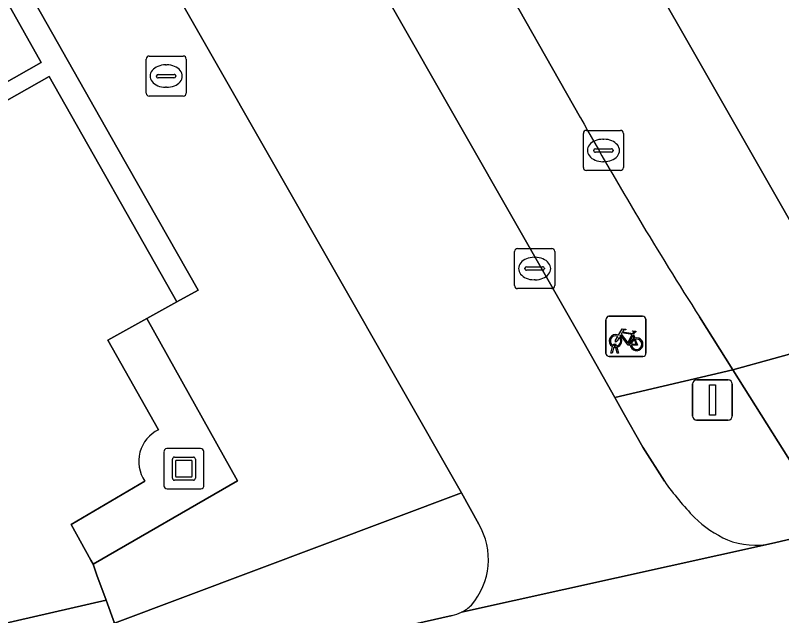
# Model space of a CAD drawing. Extents: x 161087 to 161926, y 382572 to 383873.
# Drawn here: x 161583.55 to 161602.67, y 383239.17 to 383254.13 of the extents above; entities that cross this region are included whole.
import ezdxf

# ---------------------------------------------------------------- set-up
doc = ezdxf.new("R2010")
doc.units = 0
for name, color, linetype in [('IMGEO_Berm_groen', 7, 'Continuous'), ('IMGEO_Brandkraan', 7, 'Continuous'), ('IMGEO_Fietsenrek', 7, 'Continuous'), ('IMGEO_Fietspad_gesloten', 7, 'Continuous'), ('IMGEO_Groenvoorziening', 7, 'Continuous'), ('IMGEO_Haag', 7, 'Continuous'), ('IMGEO_Kolk', 7, 'Continuous'), ('IMGEO_Kunstobject', 7, 'Continuous'), ('IMGEO_Muur', 7, 'Continuous'), ('IMGEO_OVBaan_gesloten', 7, 'Continuous'), ('IMGEO_Rijbaan_lokaal_gesloten', 7, 'Continuous'), ('IMGEO_Rijbaan_lokaal_open', 7, 'Continuous'), ('IMGEO_Verkeersregelinstallatiepaal', 7, 'Continuous'), ('IMGEO_Voetpad_open', 7, 'Continuous')]:
    doc.layers.add(name, color=color, linetype=linetype)

msp = doc.modelspace()

# ---------------------------------------------------------------- linework, layer by layer
at = {"layer": 'IMGEO_Berm_groen'}
for points in [[(161574.606, 383291.953), (161574.533, 383292.083), (161572.158, 383290.739), (161597.748, 383245.957), (161598.509, 383244.601), (161601.457, 383245.291), (161600.624, 383246.616)], [(161597.656, 383251.575), (161590.945, 383263.401), (161574.606, 383291.953)]]:
    msp.add_lwpolyline(points, dxfattribs=at)
msp.add_arc((161678.738, 383296.736), 92.811, 209.11666, 212.68504, dxfattribs=at)
at = {"layer": 'IMGEO_Brandkraan'}
for p, q in [((161586.817, 383252.192), (161586.817, 383253.044)), ((161586.892, 383253.118), (161587.744, 383253.118)), ((161587.818, 383253.044), (161587.818, 383252.192)), ((161587.305, 383252.898), (161587.33, 383252.898)), ((161587.076, 383252.612), (161587.076, 383252.624)), ((161587.119, 383252.661), (161587.517, 383252.661)), ((161587.56, 383252.624), (161587.56, 383252.612)), ((161587.514, 383252.575), (161587.116, 383252.575)), ((161587.328, 383252.338), (161587.303, 383252.338)), ((161587.744, 383252.118), (161586.892, 383252.118))]:
    msp.add_line(p, q, dxfattribs=at)
for points in [[(161586.817, 383252.192), (161586.817, 383253.044)], [(161586.892, 383253.118), (161587.744, 383253.118)], [(161587.818, 383253.044), (161587.818, 383252.192)], [(161587.744, 383252.118), (161586.892, 383252.118)]]:
    msp.add_lwpolyline(points, dxfattribs=at)
for centre, radius, start, end in [((161586.894, 383253.042), 0.0765, 91.552, 178.448), ((161586.894, 383253.042), 0.0765, 91.552, 178.448), ((161587.742, 383253.042), 0.0765, 1.552, 88.448), ((161587.742, 383253.042), 0.0765, 1.552, 88.448), ((161587.116, 383252.621), 0.0403, 85.8775, 175.7526), ((161587.113, 383252.611), 0.0366, 178.938, 274.7102), ((161587.517, 383252.618), 0.043, 264.8664, 352.4533), ((161587.521, 383252.623), 0.0386, 1.7309, 96.639), ((161586.894, 383252.194), 0.0765, 181.552, 268.448), ((161586.894, 383252.194), 0.0765, 181.552, 268.448), ((161587.742, 383252.194), 0.0765, 271.552, 358.448), ((161587.742, 383252.194), 0.0765, 271.552, 358.448)]:
    msp.add_arc(centre, radius, start, end, dxfattribs=at)
for centre, major_axis, ratio, start_param, end_param in [((161587.304, 383252.618), (-0.387, 0.002), 0.722429, 4.712389, 7.853982), ((161587.329, 383252.618), (-0.39, 0.002), 0.717154, 1.570796, 4.712389)]:
    msp.add_ellipse(centre, major_axis=major_axis, ratio=ratio, start_param=start_param, end_param=end_param, dxfattribs=at)
at = {"layer": 'IMGEO_Fietsenrek'}
for p, q in [((161598.287, 383245.704), (161598.287, 383246.545)), ((161598.287, 383246.545), (161598.287, 383245.704)), ((161598.362, 383246.629), (161599.203, 383246.629)), ((161599.203, 383246.629), (161598.362, 383246.629)), ((161599.287, 383246.554), (161599.287, 383245.713)), ((161599.287, 383245.713), (161599.287, 383246.554)), ((161598.974, 383246.178), (161599.01, 383246.083)), ((161598.414, 383245.713), (161598.453, 383245.873)), ((161598.448, 383245.713), (161598.414, 383245.713)), ((161598.483, 383245.861), (161598.448, 383245.713)), ((161598.525, 383245.885), (161598.524, 383245.889)), ((161598.566, 383245.713), (161598.532, 383245.855)), ((161598.556, 383245.896), (161598.557, 383245.889)), ((161598.564, 383245.859), (161598.599, 383245.713)), ((161598.599, 383245.713), (161598.566, 383245.713)), ((161599.212, 383245.629), (161598.371, 383245.629)), ((161598.371, 383245.629), (161599.212, 383245.629))]:
    msp.add_line(p, q, dxfattribs=at)
for points in [[(161598.6, 383246.155), (161598.695, 383246.319), (161598.781, 383246.305), (161598.783, 383246.296), (161598.727, 383246.285), (161598.7, 383246.24), (161598.956, 383246.199)], [(161598.621, 383246.103), (161598.569, 383246.013), (161598.529, 383245.988), (161598.53, 383246.035), (161598.585, 383246.129)], [(161598.896, 383245.911), (161598.846, 383245.911), (161598.655, 383246.162), (161598.636, 383246.13)], [(161598.943, 383246.174), (161598.686, 383246.215), (161598.669, 383246.186), (161598.836, 383245.966), (161598.943, 383246.174)], [(161598.991, 383246.076), (161598.961, 383246.153), (161598.852, 383245.935), (161598.895, 383245.935)], [(161598.956, 383246.199), (161598.981, 383246.248), (161598.975, 383246.252), (161598.952, 383246.256), (161598.94, 383246.263), (161598.939, 383246.266), (161598.941, 383246.271), (161599.036, 383246.256), (161599.038, 383246.246), (161599.028, 383246.233), (161599.016, 383246.227), (161599.002, 383246.233), (161598.974, 383246.178)], [(161598.925, 383245.935), (161599.045, 383245.934), (161599.001, 383246.048)], [(161599.021, 383246.055), (161599.076, 383245.91), (161598.926, 383245.91)]]:
    msp.add_lwpolyline(points, dxfattribs=at)
for centre, radius, start, end in [((161598.365, 383246.551), 0.0779, 92.4484, 184.2845), ((161598.365, 383246.551), 0.0779, 92.4484, 184.2845), ((161599.209, 383246.551), 0.0779, 2.4484, 94.2845), ((161599.209, 383246.551), 0.0779, 2.4484, 94.2845), ((161598.527, 383246.014), 0.159, 62.6766, 242.1369), ((161598.527, 383246.014), 0.129, 63.3192, 238.903), ((161598.527, 383246.014), 0.129, 283.6043, 43.4302), ((161598.527, 383246.014), 0.159, 283.5766, 46.6042), ((161598.507, 383245.885), 0.0499, 12.8025, 158.6934), ((161599.054, 383245.93), 0.159, 113.3408, 178.3217), ((161599.054, 383245.93), 0.159, 187.0065, 105.7708), ((161599.054, 383245.93), 0.129, 113.923, 177.9556), ((161599.054, 383245.93), 0.129, 188.6715, 104.5883), ((161598.527, 383246.014), 0.159, 253.9967, 271.7867), ((161598.507, 383245.885), 0.0174, 12.8025, 163.4502), ((161598.527, 383246.014), 0.129, 253.415, 269.0204), ((161599.209, 383245.707), 0.0779, 272.4484, 4.2845), ((161599.209, 383245.707), 0.0779, 272.4484, 4.2845), ((161598.365, 383245.707), 0.0779, 182.4484, 274.2845), ((161598.365, 383245.707), 0.0779, 182.4484, 274.2845)]:
    msp.add_arc(centre, radius, start, end, dxfattribs=at)
at = {"layer": 'IMGEO_Fietspad_gesloten'}
for points in [[(161539.42, 383339.13), (161539.918, 383338.265), (161540.407, 383337.426), (161546.877, 383326.324), (161550.96, 383319.057), (161560.869, 383301.424), (161561.405, 383300.469), (161594.682, 383242.226), (161595.115, 383241.448)], [(161599.746, 383242.515), (161599.208, 383243.364), (161598.716, 383244.231), (161598.509, 383244.601), (161597.748, 383245.957), (161572.158, 383290.739), (161566.337, 383300.926), (161560.95, 383310.401)], [(161604.278, 383237.297), (161605.531, 383237.577), (161615.152, 383239.83), (161619.623, 383240.865), (161623.677, 383241.8), (161622.68, 383245.696), (161613.453, 383243.539), (161611.249, 383243.024), (161609.909, 383242.711), (161603.953, 383241.32), (161602.416, 383240.962), (161594.683, 383239.251)], [(161594.683, 383239.251), (161602.416, 383240.962)], [(161594.453, 383239.171), (161592.871, 383238.811), (161580.219, 383235.841), (161567.512, 383232.88), (161557.961, 383230.64), (161557.775, 383230.596)]]:
    msp.add_lwpolyline(points, dxfattribs=at)
for centre, radius, start, end in [((161606.817, 383247.625), 8.724, 215.8509, 223.5473), ((161602.657, 383243.908), 3.153, 226.6859, 244.8484), ((161593.629, 383240.566), 1.728, 318.9402, 30.6914), ((161602.022, 383242.861), 1.94, 248.6997, 281.7299), ((161594.258, 383240.101), 0.95, 296.5607, 315.165), ((161594.249, 383240.129), 0.979, 282.0382, 296.3198)]:
    msp.add_arc(centre, radius, start, end, dxfattribs=at)
at = {"layer": 'IMGEO_Groenvoorziening'}
msp.add_lwpolyline([(161584.4, 383252.611), (161587.587, 383246.991), (161588.114, 383247.281), (161586.087, 383250.847), (161580.831, 383260.114), (161580.329, 383259.83), (161584.202, 383252.959), (161578.98, 383250), (161574.563, 383247.497), (161579.831, 383237.533), (161586.027, 383238.981), (161585.818, 383239.548), (161579.974, 383238.213), (161579.78, 383238.487), (161575.098, 383247.341)], close=True, dxfattribs=at)
for points in [[(161585.861, 383246.038), (161586.833, 383246.578), (161587.587, 383246.991), (161584.4, 383252.611), (161575.098, 383247.341), (161579.78, 383238.487), (161579.974, 383238.213), (161585.818, 383239.548), (161585.585, 383240.176), (161585.497, 383240.449), (161585.442, 383240.548), (161584.951, 383241.437), (161586.782, 383242.519)], [(161587.129, 383243.802), (161585.861, 383246.038)]]:
    msp.add_lwpolyline(points, dxfattribs=at)
msp.add_arc((161587.519, 383243.008), 0.885, 116.1641, 213.5677, dxfattribs=at)
at = {"layer": 'IMGEO_Haag'}
msp.add_lwpolyline([(161580.831, 383260.114), (161580.329, 383259.83), (161584.202, 383252.959), (161578.98, 383250), (161574.563, 383247.497), (161579.831, 383237.533), (161586.027, 383238.981), (161585.818, 383239.548), (161579.974, 383238.213), (161579.78, 383238.487), (161575.098, 383247.341), (161584.4, 383252.611), (161587.587, 383246.991), (161588.114, 383247.281), (161586.087, 383250.847)], close=True, dxfattribs=at)
at = {"layer": 'IMGEO_Kolk'}
for p, q in [((161597.8, 383251.264), (161598.652, 383251.264)), ((161597.725, 383250.338), (161597.725, 383251.19)), ((161598.726, 383251.19), (161598.726, 383250.338)), ((161598.213, 383251.044), (161598.238, 383251.044)), ((161597.984, 383250.758), (161597.984, 383250.77)), ((161598.422, 383250.721), (161598.024, 383250.721)), ((161598.027, 383250.807), (161598.425, 383250.807)), ((161598.468, 383250.77), (161598.468, 383250.758)), ((161598.236, 383250.484), (161598.211, 383250.484)), ((161598.652, 383250.264), (161597.8, 383250.264)), ((161596.009, 383247.394), (161596.009, 383248.246)), ((161596.084, 383248.32), (161596.936, 383248.32)), ((161597.01, 383248.246), (161597.01, 383247.394)), ((161596.497, 383248.1), (161596.522, 383248.1)), ((161596.268, 383247.814), (161596.268, 383247.826)), ((161596.311, 383247.863), (161596.709, 383247.863)), ((161596.752, 383247.826), (161596.752, 383247.814)), ((161596.706, 383247.777), (161596.308, 383247.777)), ((161596.52, 383247.54), (161596.495, 383247.54)), ((161596.936, 383247.32), (161596.084, 383247.32))]:
    msp.add_line(p, q, dxfattribs=at)
for points in [[(161597.8, 383251.264), (161598.652, 383251.264)], [(161597.725, 383250.338), (161597.725, 383251.19)], [(161598.726, 383251.19), (161598.726, 383250.338)], [(161598.652, 383250.264), (161597.8, 383250.264)], [(161596.009, 383247.394), (161596.009, 383248.246)], [(161596.084, 383248.32), (161596.936, 383248.32)], [(161597.01, 383248.246), (161597.01, 383247.394)], [(161596.936, 383247.32), (161596.084, 383247.32)]]:
    msp.add_lwpolyline(points, dxfattribs=at)
for centre, radius, start, end in [((161597.802, 383251.188), 0.0765, 91.552, 178.448), ((161597.802, 383251.188), 0.0765, 91.552, 178.448), ((161598.65, 383251.188), 0.0765, 1.552, 88.448), ((161598.65, 383251.188), 0.0765, 1.552, 88.448), ((161598.024, 383250.767), 0.0403, 85.8775, 175.7526), ((161598.021, 383250.757), 0.0366, 178.938, 274.7102), ((161598.425, 383250.764), 0.043, 264.8664, 352.4533), ((161598.429, 383250.769), 0.0386, 1.7309, 96.639), ((161597.802, 383250.34), 0.0765, 181.552, 268.448), ((161597.802, 383250.34), 0.0765, 181.552, 268.448), ((161598.65, 383250.34), 0.0765, 271.552, 358.448), ((161598.65, 383250.34), 0.0765, 271.552, 358.448), ((161596.086, 383248.244), 0.0765, 91.552, 178.448), ((161596.086, 383248.244), 0.0765, 91.552, 178.448), ((161596.934, 383248.244), 0.0765, 1.552, 88.448), ((161596.934, 383248.244), 0.0765, 1.552, 88.448), ((161596.308, 383247.823), 0.0403, 85.8775, 175.7526), ((161596.713, 383247.825), 0.0386, 1.7309, 96.639), ((161596.305, 383247.813), 0.0366, 178.938, 274.7102), ((161596.709, 383247.82), 0.043, 264.8664, 352.4533), ((161596.086, 383247.396), 0.0765, 181.552, 268.448), ((161596.086, 383247.396), 0.0765, 181.552, 268.448), ((161596.934, 383247.396), 0.0765, 271.552, 358.448), ((161596.934, 383247.396), 0.0765, 271.552, 358.448)]:
    msp.add_arc(centre, radius, start, end, dxfattribs=at)
for centre, major_axis, ratio, start_param, end_param in [((161598.212, 383250.764), (-0.387, 0.002), 0.722429, 4.712389, 7.853982), ((161598.237, 383250.764), (-0.39, 0.002), 0.717154, 1.570796, 4.712389), ((161596.496, 383247.82), (-0.387, 0.002), 0.722429, 4.712389, 7.853982), ((161596.521, 383247.82), (-0.39, 0.002), 0.717154, 1.570796, 4.712389)]:
    msp.add_ellipse(centre, major_axis=major_axis, ratio=ratio, start_param=start_param, end_param=end_param, dxfattribs=at)
at = {"layer": 'IMGEO_Kunstobject'}
for p, q in [((161587.26, 383243.246), (161587.26, 383242.405)), ((161587.26, 383243.246), (161587.26, 383242.405)), ((161588.176, 383243.33), (161587.335, 383243.33)), ((161588.176, 383243.33), (161587.335, 383243.33)), ((161588.26, 383242.414), (161588.26, 383243.255)), ((161588.26, 383242.414), (161588.26, 383243.255)), ((161587.474, 383242.594), (161587.474, 383243.068)), ((161587.524, 383243.118), (161587.998, 383243.118)), ((161587.948, 383243.038), (161587.574, 383243.038)), ((161588.048, 383243.068), (161588.048, 383242.594)), ((161587.554, 383243.018), (161587.554, 383242.644)), ((161587.968, 383242.644), (161587.968, 383243.018)), ((161587.998, 383242.544), (161587.524, 383242.544)), ((161587.574, 383242.624), (161587.948, 383242.624)), ((161587.344, 383242.33), (161588.185, 383242.33)), ((161587.344, 383242.33), (161588.185, 383242.33))]:
    msp.add_line(p, q, dxfattribs=at)
for centre, radius, start, end in [((161587.338, 383243.252), 0.0779, 92.4484, 184.2845), ((161587.338, 383243.252), 0.0779, 92.4484, 184.2845), ((161588.182, 383243.252), 0.0779, 2.4484, 94.2845), ((161588.182, 383243.252), 0.0779, 2.4484, 94.2845), ((161587.524, 383243.068), 0.05, 90, 180), ((161587.574, 383243.018), 0.02, 90, 180), ((161587.948, 383243.018), 0.02, 360, 90), ((161587.998, 383243.068), 0.05, 360, 90), ((161587.524, 383242.594), 0.05, 180, 270), ((161587.574, 383242.644), 0.02, 180, 270), ((161587.948, 383242.644), 0.02, 270, 0), ((161587.998, 383242.594), 0.05, 270, 0), ((161587.338, 383242.408), 0.0779, 182.4484, 274.2845), ((161587.338, 383242.408), 0.0779, 182.4484, 274.2845), ((161588.182, 383242.408), 0.0779, 272.4484, 4.2845), ((161588.182, 383242.408), 0.0779, 272.4484, 4.2845)]:
    msp.add_arc(centre, radius, start, end, dxfattribs=at)
at = {"layer": 'IMGEO_Muur'}
for points in [[(161586.782, 383242.519), (161584.951, 383241.437), (161585.442, 383240.548), (161585.497, 383240.449), (161589.098, 383242.531), (161586.833, 383246.578)], [(161586.833, 383246.578), (161585.861, 383246.038), (161587.129, 383243.802)]]:
    msp.add_lwpolyline(points, dxfattribs=at)
msp.add_arc((161587.519, 383243.008), 0.885, 116.1641, 213.5677, dxfattribs=at)
at = {"layer": 'IMGEO_OVBaan_gesloten'}
for points in [[(161577.412, 383293.529), (161574.606, 383291.953), (161590.945, 383263.401), (161597.656, 383251.575)], [(161600.624, 383246.616), (161601.457, 383245.291), (161604.519, 383246.142), (161577.412, 383293.529)]]:
    msp.add_lwpolyline(points, dxfattribs=at)
msp.add_arc((161678.738, 383296.736), 92.811, 209.11666, 212.68504, dxfattribs=at)
at = {"layer": 'IMGEO_Rijbaan_lokaal_gesloten'}
msp.add_lwpolyline([(161595.611, 383267.739), (161593.172, 383272.017), (161584.168, 383287.803), (161580.056, 383295.014), (161577.412, 383293.529), (161604.519, 383246.142), (161607.487, 383246.967), (161601.55, 383257.397), (161601.273, 383257.884), (161601.028, 383258.314), (161596.111, 383266.863)], close=True, dxfattribs=at)
at = {"layer": 'IMGEO_Rijbaan_lokaal_open'}
msp.add_lwpolyline([(161607.487, 383246.967), (161604.519, 383246.142), (161601.457, 383245.291), (161603.953, 383241.32), (161609.909, 383242.711)], close=True, dxfattribs=at)
at = {"layer": 'IMGEO_Verkeersregelinstallatiepaal'}
for p, q in [((161600.55, 383245.042), (161601.34, 383245.042)), ((161601.34, 383245.042), (161600.55, 383245.042)), ((161600.45, 383244.142), (161600.45, 383244.942)), ((161600.45, 383244.942), (161600.45, 383244.142)), ((161601.44, 383244.942), (161601.44, 383244.142)), ((161601.44, 383244.142), (161601.44, 383244.942)), ((161601.34, 383244.042), (161600.55, 383244.042)), ((161600.55, 383244.042), (161601.34, 383244.042))]:
    msp.add_line(p, q, dxfattribs=at)
msp.add_lwpolyline([(161600.87, 383244.917), (161601.02, 383244.917), (161601.02, 383244.167), (161600.87, 383244.167), (161600.87, 383244.917)], dxfattribs=at)
for centre, start, end in [((161600.55, 383244.942), 90, 180), ((161600.55, 383244.942), 90, 180), ((161601.34, 383244.942), 0, 90), ((161601.34, 383244.942), 360, 90), ((161600.55, 383244.142), 180, 270), ((161600.55, 383244.142), 180, 270), ((161601.34, 383244.142), 270, 0), ((161601.34, 383244.142), 270, 0)]:
    msp.add_arc(centre, 0.1, start, end, dxfattribs=at)
at = {"layer": 'IMGEO_Voetpad_open'}
for points in [[(161563.565, 383290.385), (161572.888, 383274.016), (161572.166, 383273.593), (161572.072, 383273.538), (161572.14, 383273.408), (161572.516, 383272.695), (161572.521, 383272.685), (161572.635, 383272.757), (161573.349, 383273.208), (161580.097, 383261.361), (161579.621, 383261.073), (161580.329, 383259.83), (161580.831, 383260.114), (161586.087, 383250.847), (161588.114, 383247.281), (161587.587, 383246.991), (161586.833, 383246.578), (161589.098, 383242.531), (161585.497, 383240.449), (161585.585, 383240.176), (161585.818, 383239.548), (161586.027, 383238.981), (161594.682, 383242.226), (161561.405, 383300.469)], [(161578.98, 383250), (161584.202, 383252.959), (161580.329, 383259.83)], [(161601.457, 383245.291), (161598.509, 383244.601), (161598.716, 383244.231), (161599.208, 383243.364), (161599.746, 383242.515)], [(161602.416, 383240.962), (161603.953, 383241.32), (161601.457, 383245.291)], [(161595.115, 383241.448), (161594.682, 383242.226), (161586.027, 383238.981), (161579.831, 383237.533), (161577.737, 383237.043), (161575.241, 383236.459), (161571.693, 383235.63), (161566.801, 383234.486), (161566.394, 383234.391), (161565.033, 383234.073), (161564.628, 383233.978), (161557.768, 383232.374), (161557.376, 383232.282), (161557.961, 383230.64), (161567.512, 383232.88), (161580.219, 383235.841), (161592.871, 383238.811), (161594.453, 383239.171)]]:
    msp.add_lwpolyline(points, dxfattribs=at)
for centre, radius, start, end in [((161606.817, 383247.625), 8.724, 215.8509, 223.5473), ((161602.657, 383243.908), 3.153, 226.6859, 244.8484), ((161593.629, 383240.566), 1.728, 318.9402, 30.6914), ((161602.022, 383242.861), 1.94, 248.6997, 281.7299), ((161594.258, 383240.101), 0.95, 296.5607, 315.165), ((161594.249, 383240.129), 0.979, 282.0382, 296.3198)]:
    msp.add_arc(centre, radius, start, end, dxfattribs=at)

doc.saveas('drawing.dxf')
